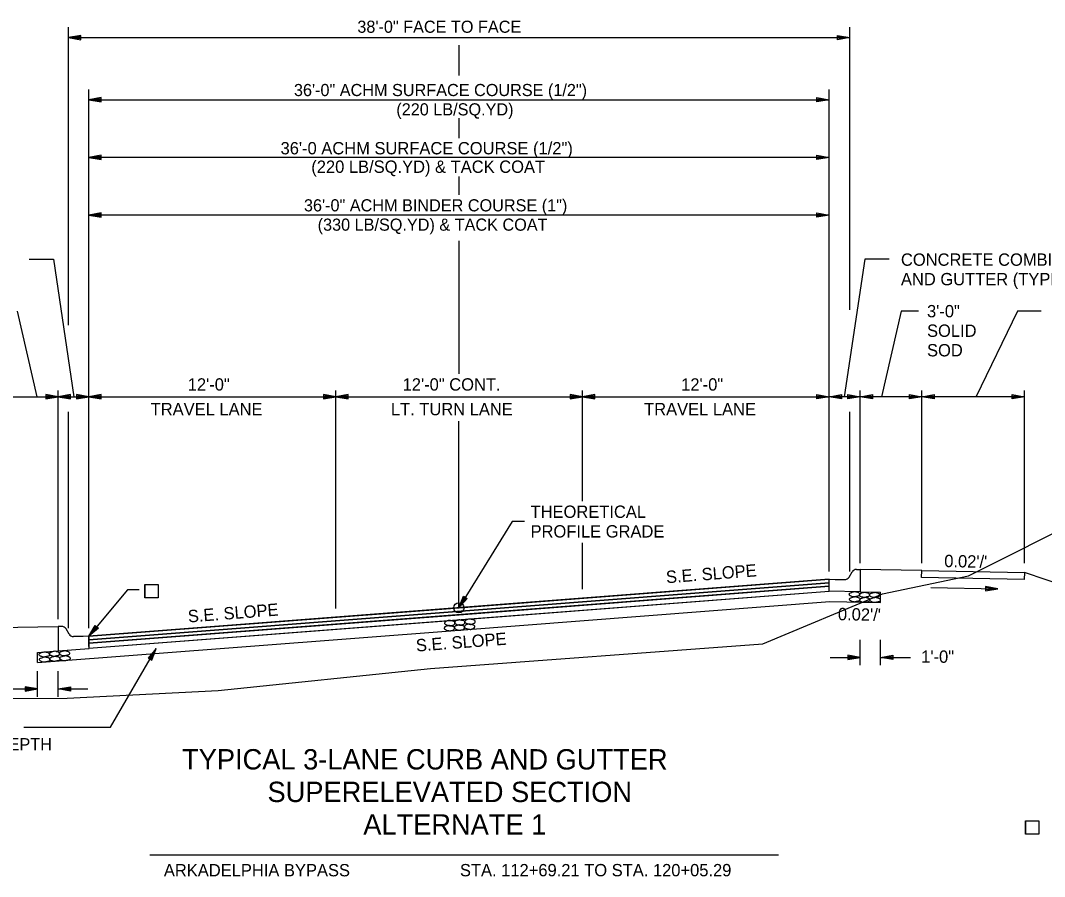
# Model space of a CAD drawing. Extents: x 1001270 to 1003428, y 1840152 to 1842912.
# Drawn here: x 1002319.83 to 1002369.63, y 1842716.74 to 1842758.38 of the extents above; entities that cross this region are included whole.
import ezdxf

# ---------------------------------------------------------------- set-up
doc = ezdxf.new("R2010")
doc.units = 0
for name, color, linetype in [('1', 7, 'Continuous'), ('19', 7, 'Continuous'), ('20', 7, 'Continuous'), ('8', 7, 'Continuous'), ('Level 1', 7, 'Continuous')]:
    doc.layers.add(name, color=color, linetype=linetype)

# ---------------------------------------------------------------- blocks, each defined once
blk = doc.blocks.new('TM')
at = {"layer": '8'}
for p, q in [((-120.309, 21.181), (-119.787, -20.829)), ((0, 0), (-120.309, 21.181)), ((-31.382, 2.945), (-120.176, 10.512)), ((-119.787, -20.829), (0, 0)), ((-119.911, -10.826), (-31.307, -3.057))]:
    blk.add_line(p, q, dxfattribs=at)
blk = doc.blocks.new('ROCKS')
at = {"layer": '1'}
blk.add_spline([(0.013, 0.06), (0.053, 0.053), (0.107, 0.033), (0.133, 0.013), (0.133, -0.007), (0.12, -0.033), (0.107, -0.04), (0.073, -0.053), (0.033, -0.067), (0.013, -0.067), (-0.02, -0.06), (-0.06, -0.053), (-0.087, -0.047), (-0.113, -0.02), (-0.113, -0.007), (-0.107, 0.02), (-0.087, 0.033), (-0.067, 0.047), (-0.033, 0.053), (-0.02, 0.06), (0.013, 0.06)], degree=3, dxfattribs=at)

msp = doc.modelspace()

# ---------------------------------------------------------------- linework, layer by layer
at = {"layer": '19'}
for p, q in [((1002322.158, 1842743.553), (1002322.158, 1842758.053)), ((1002360.158, 1842744.31), (1002360.158, 1842758.053)), ((1002322.758, 1842757.658), (1002322.158, 1842757.553)), ((1002322.158, 1842757.553), (1002360.158, 1842757.553)), ((1002322.158, 1842757.553), (1002322.758, 1842757.448)), ((1002322.758, 1842757.603), (1002322.318, 1842757.568)), ((1002322.318, 1842757.538), (1002322.758, 1842757.498)), ((1002322.758, 1842757.448), (1002322.758, 1842757.658)), ((1002359.558, 1842757.448), (1002359.558, 1842757.658)), ((1002359.558, 1842757.658), (1002360.158, 1842757.553)), ((1002359.558, 1842757.603), (1002359.998, 1842757.568)), ((1002360.158, 1842757.553), (1002359.558, 1842757.448)), ((1002359.998, 1842757.538), (1002359.558, 1842757.498)), ((1002341.158, 1842755.701), (1002341.158, 1842757.183)), ((1002323.158, 1842728.816), (1002323.158, 1842755.026)), ((1002359.158, 1842731.577), (1002359.158, 1842755.026)), ((1002323.758, 1842754.631), (1002323.158, 1842754.526)), ((1002323.158, 1842754.526), (1002323.758, 1842754.421)), ((1002323.158, 1842754.526), (1002359.158, 1842754.526)), ((1002323.758, 1842754.576), (1002323.318, 1842754.541)), ((1002323.318, 1842754.511), (1002323.758, 1842754.471)), ((1002323.758, 1842754.421), (1002323.758, 1842754.631)), ((1002358.558, 1842754.421), (1002358.558, 1842754.631)), ((1002358.558, 1842754.631), (1002359.158, 1842754.526)), ((1002358.558, 1842754.576), (1002358.998, 1842754.541)), ((1002359.158, 1842754.526), (1002358.558, 1842754.421)), ((1002358.998, 1842754.511), (1002358.558, 1842754.471)), ((1002341.158, 1842752.664), (1002341.158, 1842753.628)), ((1002323.758, 1842751.824), (1002323.158, 1842751.719)), ((1002323.158, 1842751.719), (1002323.758, 1842751.614)), ((1002359.158, 1842751.718), (1002323.158, 1842751.718)), ((1002323.758, 1842751.769), (1002323.318, 1842751.734)), ((1002323.318, 1842751.704), (1002323.758, 1842751.664)), ((1002323.758, 1842751.614), (1002323.758, 1842751.824)), ((1002358.558, 1842751.612), (1002358.558, 1842751.822)), ((1002358.558, 1842751.822), (1002359.158, 1842751.717)), ((1002358.558, 1842751.767), (1002358.998, 1842751.732)), ((1002359.158, 1842751.717), (1002358.558, 1842751.612)), ((1002358.998, 1842751.702), (1002358.558, 1842751.662)), ((1002341.158, 1842749.894), (1002341.158, 1842750.793)), ((1002323.758, 1842749.024), (1002323.158, 1842748.919)), ((1002323.158, 1842748.919), (1002323.758, 1842748.814)), ((1002359.158, 1842748.919), (1002323.158, 1842748.919)), ((1002323.758, 1842748.969), (1002323.318, 1842748.934)), ((1002323.318, 1842748.904), (1002323.758, 1842748.864)), ((1002323.758, 1842748.814), (1002323.758, 1842749.024)), ((1002358.558, 1842748.812), (1002358.558, 1842749.022)), ((1002358.558, 1842749.022), (1002359.158, 1842748.917)), ((1002358.558, 1842748.967), (1002358.998, 1842748.932)), ((1002359.158, 1842748.917), (1002358.558, 1842748.812)), ((1002358.998, 1842748.902), (1002358.558, 1842748.862)), ((1002341.158, 1842741.185), (1002341.158, 1842747.67)), ((1002320.248, 1842746.768), (1002321.427, 1842746.768)), ((1002321.427, 1842746.768), (1002322.415, 1842740.076)), ((1002360.899, 1842746.768), (1002359.884, 1842740.076)), ((1002362.078, 1842746.768), (1002360.899, 1842746.768)), ((1002319.663, 1842744.233), (1002320.62, 1842740.076)), ((1002362.663, 1842744.233), (1002361.706, 1842740.076)), ((1002363.501, 1842744.233), (1002362.663, 1842744.233)), ((1002368.312, 1842744.233), (1002366.298, 1842740.062)), ((1002369.469, 1842744.233), (1002368.312, 1842744.233)), ((1002313.658, 1842740.076), (1002323.158, 1842740.076)), ((1002321.058, 1842740.181), (1002321.058, 1842739.971)), ((1002321.658, 1842740.076), (1002321.058, 1842740.181)), ((1002321.498, 1842740.091), (1002321.058, 1842740.126)), ((1002321.058, 1842739.971), (1002321.658, 1842740.076)), ((1002321.058, 1842740.021), (1002321.498, 1842740.061)), ((1002321.658, 1842729.254), (1002321.658, 1842740.376)), ((1002322.258, 1842740.181), (1002321.658, 1842740.076)), ((1002321.658, 1842740.076), (1002322.258, 1842739.971)), ((1002322.258, 1842740.126), (1002321.818, 1842740.091)), ((1002321.818, 1842740.061), (1002322.258, 1842740.021)), ((1002322.258, 1842739.971), (1002322.258, 1842740.181)), ((1002322.558, 1842740.181), (1002322.558, 1842739.971)), ((1002323.158, 1842740.076), (1002322.558, 1842740.181)), ((1002322.998, 1842740.091), (1002322.558, 1842740.126)), ((1002322.558, 1842739.971), (1002323.158, 1842740.076)), ((1002322.558, 1842740.021), (1002322.998, 1842740.061)), ((1002323.758, 1842740.181), (1002323.158, 1842740.076)), ((1002323.158, 1842740.076), (1002323.758, 1842739.971)), ((1002323.158, 1842740.076), (1002335.158, 1842740.076)), ((1002323.758, 1842740.126), (1002323.318, 1842740.091)), ((1002323.318, 1842740.061), (1002323.758, 1842740.021)), ((1002323.758, 1842739.971), (1002323.758, 1842740.181)), ((1002334.558, 1842740.181), (1002334.558, 1842739.971)), ((1002335.158, 1842740.076), (1002334.558, 1842740.181)), ((1002334.998, 1842740.091), (1002334.558, 1842740.126)), ((1002334.558, 1842739.971), (1002335.158, 1842740.076)), ((1002334.558, 1842740.021), (1002334.998, 1842740.061)), ((1002335.158, 1842729.784), (1002335.158, 1842740.376)), ((1002335.758, 1842740.181), (1002335.158, 1842740.076)), ((1002335.158, 1842740.076), (1002335.758, 1842739.971)), ((1002335.158, 1842740.076), (1002347.158, 1842740.076)), ((1002335.758, 1842740.126), (1002335.318, 1842740.091)), ((1002335.318, 1842740.061), (1002335.758, 1842740.021)), ((1002335.758, 1842739.971), (1002335.758, 1842740.181)), ((1002346.558, 1842740.181), (1002346.558, 1842739.971)), ((1002347.158, 1842740.076), (1002346.558, 1842740.181)), ((1002346.998, 1842740.091), (1002346.558, 1842740.126)), ((1002346.558, 1842739.971), (1002347.158, 1842740.076)), ((1002346.558, 1842740.021), (1002346.998, 1842740.061)), ((1002347.158, 1842735.001), (1002347.158, 1842740.376)), ((1002347.758, 1842740.181), (1002347.158, 1842740.076)), ((1002347.158, 1842740.076), (1002347.758, 1842739.971)), ((1002347.158, 1842740.076), (1002359.158, 1842740.076)), ((1002347.758, 1842740.126), (1002347.318, 1842740.091)), ((1002347.318, 1842740.061), (1002347.758, 1842740.021)), ((1002347.758, 1842739.971), (1002347.758, 1842740.181)), ((1002358.558, 1842739.971), (1002358.558, 1842740.181)), ((1002358.558, 1842740.181), (1002359.158, 1842740.076)), ((1002358.558, 1842740.126), (1002358.998, 1842740.091)), ((1002359.158, 1842740.076), (1002358.558, 1842739.971)), ((1002358.998, 1842740.061), (1002358.558, 1842740.021)), ((1002359.158, 1842740.076), (1002359.758, 1842740.181)), ((1002368.658, 1842740.076), (1002359.158, 1842740.076)), ((1002359.758, 1842739.971), (1002359.158, 1842740.076)), ((1002359.318, 1842740.091), (1002359.758, 1842740.126)), ((1002359.758, 1842740.021), (1002359.318, 1842740.061)), ((1002359.758, 1842740.181), (1002359.758, 1842739.971)), ((1002360.058, 1842739.971), (1002360.058, 1842740.181)), ((1002360.058, 1842740.181), (1002360.658, 1842740.076)), ((1002360.058, 1842740.126), (1002360.498, 1842740.091)), ((1002360.658, 1842740.076), (1002360.058, 1842739.971)), ((1002360.498, 1842740.061), (1002360.058, 1842740.021)), ((1002360.658, 1842731.978), (1002360.658, 1842740.376)), ((1002360.658, 1842740.076), (1002361.258, 1842740.181)), ((1002361.258, 1842739.971), (1002360.658, 1842740.076)), ((1002360.818, 1842740.091), (1002361.258, 1842740.126)), ((1002361.258, 1842740.021), (1002360.818, 1842740.061)), ((1002361.258, 1842740.181), (1002361.258, 1842739.971)), ((1002363.058, 1842739.971), (1002363.058, 1842740.181)), ((1002363.058, 1842740.181), (1002363.658, 1842740.076)), ((1002363.058, 1842740.126), (1002363.498, 1842740.091)), ((1002363.658, 1842740.076), (1002363.058, 1842739.971)), ((1002363.498, 1842740.061), (1002363.058, 1842740.021)), ((1002363.658, 1842731.978), (1002363.658, 1842740.376)), ((1002363.658, 1842740.076), (1002364.258, 1842740.181)), ((1002364.258, 1842739.971), (1002363.658, 1842740.076)), ((1002363.818, 1842740.091), (1002364.258, 1842740.126)), ((1002364.258, 1842740.021), (1002363.818, 1842740.061)), ((1002364.258, 1842740.181), (1002364.258, 1842739.971)), ((1002368.058, 1842739.971), (1002368.058, 1842740.181)), ((1002368.058, 1842740.181), (1002368.658, 1842740.076)), ((1002368.058, 1842740.126), (1002368.498, 1842740.091)), ((1002368.658, 1842740.076), (1002368.058, 1842739.971)), ((1002368.498, 1842740.061), (1002368.058, 1842740.021)), ((1002368.658, 1842731.978), (1002368.658, 1842740.376)), ((1002322.158, 1842728.816), (1002322.158, 1842739.342)), ((1002360.158, 1842731.577), (1002360.158, 1842739.342)), ((1002341.151, 1842729.809), (1002341.151, 1842738.884)), ((1002347.158, 1842730.718), (1002347.158, 1842732.977)), ((1002360.129, 1842731.305), (1002360.275, 1842731.557)), ((1002360.492, 1842731.681), (1002360.658, 1842731.681)), ((1002360.658, 1842731.681), (1002360.658, 1842731.347)), ((1002363.659, 1842731.621), (1002360.658, 1842731.681)), ((1002363.646, 1842731.288), (1002363.659, 1842731.621)), ((1002363.659, 1842731.621), (1002368.658, 1842731.521)), ((1002363.659, 1842731.621), (1002363.659, 1842731.621)), ((1002368.658, 1842731.521), (1002368.645, 1842731.188)), ((1002374.66, 1842729.52), (1002368.658, 1842731.521)), ((1002359.158, 1842731.196), (1002359.442, 1842731.19)), ((1002359.442, 1842731.19), (1002359.442, 1842731.19)), ((1002359.442, 1842731.19), (1002359.443, 1842731.19)), ((1002359.443, 1842731.19), (1002359.908, 1842731.181)), ((1002360.658, 1842731.347), (1002360.658, 1842731.166)), ((1002360.658, 1842731.166), (1002360.658, 1842730.586)), ((1002368.645, 1842731.188), (1002363.646, 1842731.288)), ((1002323.158, 1842727.84), (1002359.158, 1842730.612)), ((1002359.158, 1842730.862), (1002359.158, 1842730.862)), ((1002359.158, 1842730.862), (1002359.158, 1842730.862)), ((1002359.158, 1842730.862), (1002359.158, 1842730.862)), ((1002359.158, 1842730.612), (1002359.158, 1842730.862)), ((1002360.658, 1842730.586), (1002359.158, 1842730.616)), ((1002360.658, 1842730.586), (1002361.658, 1842730.566)), ((1002361.658, 1842730.066), (1002361.658, 1842730.566)), ((1002341.151, 1842729.809), (1002341.375, 1842730.376)), ((1002341.553, 1842730.266), (1002341.151, 1842729.809)), ((1002341.225, 1842729.95), (1002341.418, 1842730.344)), ((1002341.512, 1842730.288), (1002341.248, 1842729.939)), ((1002341.375, 1842730.376), (1002341.553, 1842730.266)), ((1002359.195, 1842730.115), (1002361.658, 1842730.066)), ((1002323.158, 1842728.424), (1002323.456, 1842728.955)), ((1002323.456, 1842728.955), (1002323.618, 1842728.822)), ((1002318.66, 1842728.849), (1002321.658, 1842728.909)), ((1002321.825, 1842728.909), (1002321.658, 1842728.909)), ((1002321.658, 1842728.909), (1002321.658, 1842728.575)), ((1002321.658, 1842728.575), (1002321.658, 1842728.394)), ((1002322.187, 1842728.533), (1002322.041, 1842728.784)), ((1002323.618, 1842728.822), (1002323.158, 1842728.424)), ((1002323.25, 1842728.553), (1002323.495, 1842728.917)), ((1002323.58, 1842728.849), (1002323.272, 1842728.539)), ((1002321.658, 1842728.394), (1002321.658, 1842727.716)), ((1002322.874, 1842728.418), (1002322.408, 1842728.409)), ((1002323.158, 1842728.424), (1002322.874, 1842728.418)), ((1002322.874, 1842728.418), (1002322.874, 1842728.418)), ((1002322.874, 1842728.418), (1002322.874, 1842728.418)), ((1002360.658, 1842727.019), (1002360.658, 1842728.257)), ((1002361.658, 1842727.019), (1002361.658, 1842728.257)), ((1002320.658, 1842727.148), (1002320.658, 1842727.639)), ((1002321.658, 1842727.716), (1002323.159, 1842727.831)), ((1002324.203, 1842724.012), (1002326.426, 1842727.829)), ((1002326.426, 1842727.829), (1002326.034, 1842727.363)), ((1002326.335, 1842727.698), (1002326.081, 1842727.339)), ((1002326.172, 1842727.285), (1002326.36, 1842727.683)), ((1002326.215, 1842727.259), (1002326.426, 1842727.829)), ((1002360.058, 1842727.502), (1002360.058, 1842727.292)), ((1002360.658, 1842727.397), (1002360.058, 1842727.502)), ((1002360.058, 1842727.502), (1002360.058, 1842727.292)), ((1002360.658, 1842727.397), (1002360.058, 1842727.502)), ((1002360.498, 1842727.412), (1002360.058, 1842727.447)), ((1002360.498, 1842727.412), (1002360.058, 1842727.447)), ((1002361.658, 1842727.397), (1002362.258, 1842727.502)), ((1002361.658, 1842727.397), (1002362.258, 1842727.502)), ((1002361.818, 1842727.412), (1002362.258, 1842727.447)), ((1002361.818, 1842727.412), (1002362.258, 1842727.447)), ((1002362.258, 1842727.502), (1002362.258, 1842727.292)), ((1002362.258, 1842727.502), (1002362.258, 1842727.292)), ((1002326.034, 1842727.363), (1002326.215, 1842727.259)), ((1002359.209, 1842727.397), (1002360.658, 1842727.397)), ((1002359.209, 1842727.397), (1002360.658, 1842727.397)), ((1002360.058, 1842727.292), (1002360.658, 1842727.397)), ((1002360.058, 1842727.292), (1002360.658, 1842727.397)), ((1002360.058, 1842727.342), (1002360.498, 1842727.382)), ((1002360.058, 1842727.342), (1002360.498, 1842727.382)), ((1002362.258, 1842727.292), (1002361.658, 1842727.397)), ((1002361.658, 1842727.397), (1002363.107, 1842727.397)), ((1002362.258, 1842727.292), (1002361.658, 1842727.397)), ((1002361.658, 1842727.397), (1002363.107, 1842727.397)), ((1002362.258, 1842727.342), (1002361.818, 1842727.382)), ((1002362.258, 1842727.342), (1002361.818, 1842727.382)), ((1002320.658, 1842725.486), (1002320.658, 1842726.724)), ((1002321.658, 1842725.486), (1002321.658, 1842726.724)), ((1002320.058, 1842725.969), (1002320.058, 1842725.759)), ((1002320.658, 1842725.864), (1002320.058, 1842725.969)), ((1002320.058, 1842725.969), (1002320.058, 1842725.759)), ((1002320.658, 1842725.864), (1002320.058, 1842725.969)), ((1002321.658, 1842725.864), (1002322.258, 1842725.969)), ((1002321.658, 1842725.864), (1002322.258, 1842725.969)), ((1002322.258, 1842725.969), (1002322.258, 1842725.759)), ((1002322.258, 1842725.969), (1002322.258, 1842725.759)), ((1002319.209, 1842725.864), (1002320.658, 1842725.864)), ((1002319.209, 1842725.864), (1002320.658, 1842725.864)), ((1002320.498, 1842725.879), (1002320.058, 1842725.914)), ((1002320.498, 1842725.879), (1002320.058, 1842725.914)), ((1002320.058, 1842725.759), (1002320.658, 1842725.864)), ((1002320.058, 1842725.759), (1002320.658, 1842725.864)), ((1002320.058, 1842725.809), (1002320.498, 1842725.849)), ((1002320.058, 1842725.809), (1002320.498, 1842725.849)), ((1002322.258, 1842725.759), (1002321.658, 1842725.864)), ((1002321.658, 1842725.864), (1002323.107, 1842725.864)), ((1002322.258, 1842725.759), (1002321.658, 1842725.864)), ((1002321.658, 1842725.864), (1002323.107, 1842725.864)), ((1002321.818, 1842725.879), (1002322.258, 1842725.914)), ((1002321.818, 1842725.879), (1002322.258, 1842725.914)), ((1002322.258, 1842725.809), (1002321.818, 1842725.849)), ((1002322.258, 1842725.809), (1002321.818, 1842725.849)), ((1002319.989, 1842724.012), (1002324.203, 1842724.012)), ((1002326.124, 1842717.788), (1002356.688, 1842717.788))]:
    msp.add_line(p, q, dxfattribs=at)
for points in [[(1002303.53, 1842725.695), (1002314.536, 1842725.309), (1002319.13, 1842725.395), (1002322.097, 1842725.42), (1002329.443, 1842725.784), (1002339.767, 1842726.85), (1002355.933, 1842728.051), (1002361.755, 1842730.492), (1002365.939, 1842731.369), (1002371.785, 1842734.304), (1002376.097, 1842735.953), (1002383.698, 1842736.854)], [(1002344.334, 1842734.008), (1002343.734, 1842734.008), (1002341.151, 1842729.809)], [(1002323.158, 1842728.424), (1002341.158, 1842729.81), (1002359.158, 1842731.196)], [(1002323.158, 1842728.257), (1002341.158, 1842729.643), (1002359.158, 1842731.029)], [(1002326.523, 1842730.298), (1002325.881, 1842730.298), (1002325.881, 1842730.94), (1002326.523, 1842730.94), (1002326.523, 1842730.298)], [(1002325.885, 1842730.302), (1002325.885, 1842730.943), (1002326.526, 1842730.943), (1002326.526, 1842730.302), (1002325.885, 1842730.302)], [(1002359.158, 1842730.616), (1002359.158, 1842730.779), (1002359.158, 1842731.029), (1002359.158, 1842731.196)], [(1002323.158, 1842728.09), (1002341.158, 1842729.476), (1002359.158, 1842730.862)], [(1002359.158, 1842730.862), (1002323.158, 1842728.09), (1002323.158, 1842727.84)], [(1002325.601, 1842730.688), (1002325.031, 1842730.688), (1002323.158, 1842728.424)], [(1002323.158, 1842727.84), (1002341.158, 1842729.226), (1002359.158, 1842730.612)], [(1002320.658, 1842727.148), (1002341.158, 1842728.726), (1002359.195, 1842730.115)], [(1002323.159, 1842727.831), (1002323.158, 1842728.007), (1002323.158, 1842728.257), (1002323.158, 1842728.424)], [(1002320.658, 1842727.639), (1002321.658, 1842727.716)], [(1002369.353, 1842718.802), (1002368.712, 1842718.802), (1002368.712, 1842719.443), (1002369.353, 1842719.443), (1002369.353, 1842718.802)], [(1002368.716, 1842718.805), (1002368.716, 1842719.446), (1002369.357, 1842719.446), (1002369.357, 1842718.805), (1002368.716, 1842718.805)]]:
    msp.add_lwpolyline(points, dxfattribs=at)
for points in [[(1002323.158, 1842728.424), (1002323.158, 1842728.257), (1002359.158, 1842731.029), (1002359.158, 1842731.196)], [(1002323.158, 1842728.257), (1002323.158, 1842728.09), (1002359.158, 1842730.862), (1002359.158, 1842731.029)]]:
    msp.add_lwpolyline(points, close=True, dxfattribs=at)
msp.add_circle((1002341.151, 1842729.809), 0.25, dxfattribs=at)
for centre, start, end in [((1002360.492, 1842731.431), 90, 149.8381), ((1002359.913, 1842731.431), 268.8542, 329.8365), ((1002321.825, 1842728.659), 30.1619, 90), ((1002322.403, 1842728.659), 210.1635, 271.1458)]:
    msp.add_arc(centre, 0.25, start, end, dxfattribs=at)
at = {"layer": '20'}
msp.add_line((1002364.096, 1842730.802), (1002367.367, 1842730.736), dxfattribs=at)

# ---------------------------------------------------------------- block references
at = {"layer": '19', "xscale": 0.0050063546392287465, "yscale": 0.005006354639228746, "rotation": -1.1310771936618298}
msp.add_blockref('TM', (1002367.367, 1842730.736), dxfattribs=at)
at = {"layer": 'Level 1', "xscale": 2.0116542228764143}
for p, yscale, rotation in [((1002360.406, 1842730.478), -2.0116542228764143, -178.25539552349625), ((1002360.898, 1842730.447), -2.0116542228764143, -178.25539552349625), ((1002361.386, 1842730.442), -2.0116542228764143, -178.25539552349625), ((1002360.422, 1842730.23), -2.0116542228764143, -178.25539552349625), ((1002360.913, 1842730.199), -2.0116542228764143, -178.25539552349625), ((1002361.41, 1842730.198), -2.0116542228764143, -178.25539552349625), ((1002340.709, 1842728.811), 2.0116542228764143, 178.25539552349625), ((1002340.725, 1842729.059), 2.0116542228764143, 178.25539552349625), ((1002341.201, 1842728.842), 2.0116542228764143, 178.25539552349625), ((1002341.216, 1842729.089), 2.0116542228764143, 178.25539552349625), ((1002341.689, 1842728.884), 2.0116542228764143, 178.25539552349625), ((1002341.713, 1842729.128), 2.0116542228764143, 178.25539552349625), ((1002321.006, 1842727.548), -2.0116542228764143, -178.25539552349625), ((1002321.502, 1842727.584), -2.0116542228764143, -178.25539552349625), ((1002321.517, 1842727.336), -2.0116542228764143, -178.25539552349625), ((1002321.986, 1842727.605), -2.0116542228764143, -178.25539552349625), ((1002322.01, 1842727.361), -2.0116542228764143, -178.25539552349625), ((1002321.022, 1842727.3), -2.0116542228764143, -178.25539552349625)]:
    msp.add_blockref('ROCKS', p, dxfattribs=dict(at, yscale=yscale, rotation=rotation))

# ---------------------------------------------------------------- texts
at = {"layer": '19'}
for s, height, p in [('38\'-0" FACE TO FACE', 0.59001, (1002336.21, 1842757.783)), ('36\'-0" ACHM SURFACE COURSE (1/2")', 0.59001, (1002333.126, 1842754.704)), ('(220 LB/SQ.YD)', 0.59001, (1002338.106, 1842753.764)), ('36\'-0 ACHM SURFACE COURSE (1/2")', 0.6, (1002332.476, 1842751.869)), ('(220 LB/SQ.YD) & TACK COAT', 0.6, (1002333.971, 1842750.969)), ('36\'-0" ACHM BINDER COURSE (1")', 0.59001, (1002333.613, 1842749.095)), ('(330 LB/SQ.YD) & TACK COAT', 0.59001, (1002334.28, 1842748.155)), ('3\'-0"', 0.6, (1002363.918, 1842743.941)), ('SOLID ', 0.6, (1002363.918, 1842742.991)), ('SOD', 0.6, (1002363.918, 1842742.041)), ('12\'-0"', 0.6, (1002327.961, 1842740.376)), ('12\'-0" CONT.', 0.6, (1002338.413, 1842740.376)), ('12\'-0"', 0.6, (1002351.961, 1842740.376)), ('TRAVEL LANE', 0.6, (1002326.158, 1842739.176)), ('LT. TURN LANE', 0.6, (1002337.842, 1842739.176)), ('TRAVEL LANE', 0.6, (1002350.158, 1842739.176)), ('THEORETICAL', 0.6, (1002344.634, 1842734.186)), ('PROFILE GRADE', 0.6, (1002344.634, 1842733.23)), ('1\'-0"', 0.6, (1002363.635, 1842727.135))]:
    msp.add_text(s, height=height, dxfattribs=at).set_placement(p)
for s, height, rotation, p in [('CONCRETE COMBINATION CURB', 0.6, 360, (1002362.649, 1842746.449)), ('AND GUTTER (TYPE A) (1\'-6")', 0.6, 360, (1002362.649, 1842745.499)), ('S.E. SLOPE', 0.6, 4.4033, (1002351.245, 1842731.003)), ("0.02'/'", 0.6, 358.8515, (1002364.751, 1842731.794)), ('S.E. SLOPE', 0.6, 4.4033, (1002327.991, 1842729.095)), ("0.02'/'", 0.6, 358.8581, (1002359.579, 1842729.21)), ('S.E. SLOPE', 0.6, 4.4033, (1002339.083, 1842727.678)), ('(CLASS 7) - 6" COMPACTED DEPTH', 0.59001, 359.9954, (1002308.01, 1842722.881)), ('TYPICAL 3-LANE CURB AND GUTTER ', 0.98999, 359.9954, (1002327.686, 1842721.946)), ('SUPERELEVATED SECTION', 0.98999, 359.9954, (1002331.841, 1842720.361)), ('ALTERNATE 1', 0.98999, 359.9954, (1002336.499, 1842718.777)), ('ARKADELPHIA BYPASS ', 0.6, 0.0046, (1002326.8, 1842716.746)), ('STA. 112+69.21 TO STA. 120+05.29', 0.6, 0.0046, (1002341.2, 1842716.748))]:
    msp.add_text(s, height=height, rotation=rotation, dxfattribs=at).set_placement(p)

doc.saveas('drawing.dxf')
